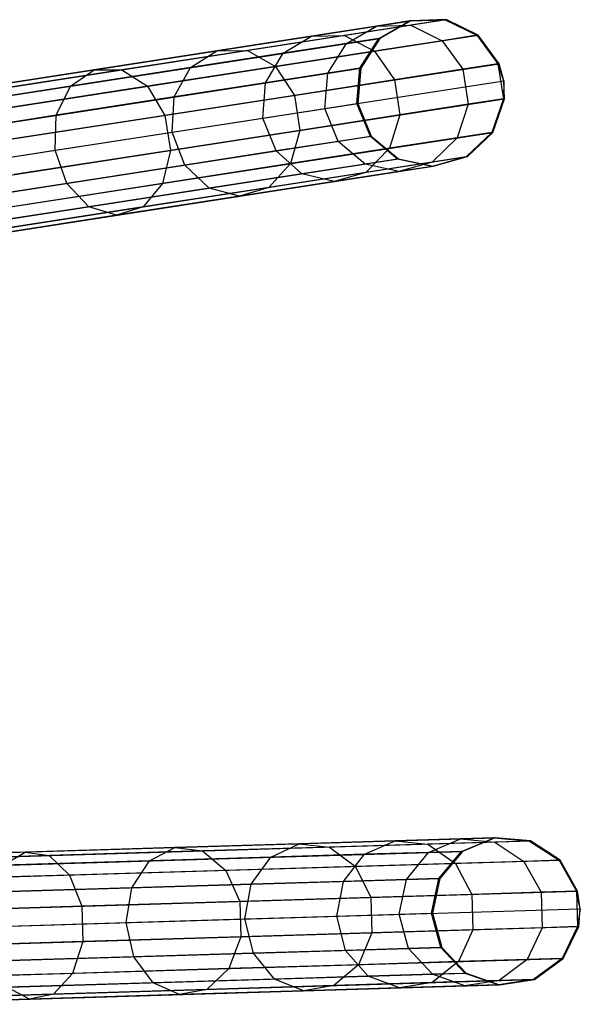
# Model space of a CAD drawing. Extents: x -91 to 91, y -91 to 262.
# Tile 276 of 480: x 83.49 to 91.05, y 1.48 to 14.77. Entities that reach past the tile are written whole.
import ezdxf

# ---------------------------------------------------------------- set-up
doc = ezdxf.new("R2010")
doc.units = 0
doc.header["$LTSCALE"] = 25.4
doc.layers.get('0').update_dxf_attribs({"linetype": 'CONTINUOUS'})

# ---------------------------------------------------------------- blocks, each defined once
blk = doc.blocks.new('ETE0_STL_1')
at = {"color": 0}
for p, q in [((81.164, 13.574, 301.394), (88.765, 14.75, 191.394)), ((81.164, 13.574, 301.394), (88.765, 14.75, 191.394)), ((81.641, 13.59, 301.427), (89.243, 14.766, 191.427)), ((81.641, 13.59, 301.427), (89.243, 14.766, 191.427)), ((88.752, 14.748, 188.432), (88.303, 14.679, 185.505)), ((88.752, 14.748, 188.432), (88.303, 14.679, 185.505)), ((88.337, 14.512, 188.468), (88.752, 14.748, 188.432)), ((88.337, 14.512, 188.468), (88.752, 14.748, 188.432)), ((88.765, 14.75, 191.394), (88.35, 14.514, 191.363)), ((88.765, 14.75, 191.394), (88.35, 14.514, 191.363)), ((88.752, 14.748, 188.432), (89.228, 14.763, 188.395)), ((88.752, 14.748, 188.432), (89.228, 14.763, 188.395)), ((88.765, 14.75, 191.394), (88.752, 14.748, 188.432)), ((88.765, 14.75, 191.394), (88.752, 14.748, 188.432)), ((89.243, 14.766, 191.427), (88.765, 14.75, 191.394)), ((89.243, 14.766, 191.427), (88.765, 14.75, 191.394)), ((89.228, 14.763, 188.395), (88.769, 14.692, 185.397)), ((89.228, 14.763, 188.395), (88.769, 14.692, 185.397)), ((89.243, 14.766, 191.427), (89.228, 14.763, 188.395)), ((89.243, 14.766, 191.427), (89.228, 14.763, 188.395)), ((89.228, 14.763, 188.395), (89.658, 14.555, 188.363)), ((89.228, 14.763, 188.395), (89.658, 14.555, 188.363)), ((89.673, 14.557, 191.455), (89.243, 14.766, 191.427)), ((89.673, 14.557, 191.455), (89.243, 14.766, 191.427)), ((88.303, 14.679, 185.505), (87.429, 14.543, 182.678)), ((88.303, 14.679, 185.505), (87.429, 14.543, 182.678)), ((88.769, 14.692, 185.397), (87.874, 14.554, 182.503)), ((88.769, 14.692, 185.397), (87.874, 14.554, 182.503)), ((87.898, 14.444, 185.606), (88.303, 14.679, 185.505)), ((87.898, 14.444, 185.606), (88.303, 14.679, 185.505)), ((88.303, 14.679, 185.505), (88.769, 14.692, 185.397)), ((88.303, 14.679, 185.505), (88.769, 14.692, 185.397)), ((88.769, 14.692, 185.397), (89.19, 14.482, 185.308)), ((88.769, 14.692, 185.397), (89.19, 14.482, 185.308)), ((80.749, 13.338, 301.363), (88.35, 14.514, 191.363)), ((80.749, 13.338, 301.363), (88.35, 14.514, 191.363)), ((82.071, 13.381, 301.455), (89.673, 14.557, 191.455)), ((82.071, 13.381, 301.455), (89.673, 14.557, 191.455)), ((87.429, 14.543, 182.678), (86.15, 14.346, 180.013)), ((87.429, 14.543, 182.678), (86.15, 14.346, 180.013)), ((87.874, 14.554, 182.503), (86.565, 14.351, 179.774)), ((87.874, 14.554, 182.503), (86.565, 14.351, 179.774)), ((87.044, 14.312, 182.843), (87.429, 14.543, 182.678)), ((87.044, 14.312, 182.843), (87.429, 14.543, 182.678)), ((87.429, 14.543, 182.678), (87.874, 14.554, 182.503)), ((87.429, 14.543, 182.678), (87.874, 14.554, 182.503)), ((87.874, 14.554, 182.503), (88.278, 14.341, 182.357)), ((87.874, 14.554, 182.503), (88.278, 14.341, 182.357)), ((88.337, 14.512, 188.468), (87.898, 14.444, 185.606)), ((88.337, 14.512, 188.468), (87.898, 14.444, 185.606)), ((88.079, 14.11, 188.493), (88.337, 14.512, 188.468)), ((88.079, 14.11, 188.493), (88.337, 14.512, 188.468)), ((88.35, 14.514, 191.363), (88.092, 14.112, 191.341)), ((88.35, 14.514, 191.363), (88.092, 14.112, 191.341)), ((89.19, 14.482, 185.308), (88.278, 14.341, 182.357)), ((89.19, 14.482, 185.308), (88.278, 14.341, 182.357)), ((88.35, 14.514, 191.363), (88.337, 14.512, 188.468)), ((88.35, 14.514, 191.363), (88.337, 14.512, 188.468)), ((89.658, 14.555, 188.363), (89.19, 14.482, 185.308)), ((89.658, 14.555, 188.363), (89.19, 14.482, 185.308)), ((89.19, 14.482, 185.308), (89.469, 14.097, 185.258)), ((89.19, 14.482, 185.308), (89.469, 14.097, 185.258)), ((89.673, 14.557, 191.455), (89.658, 14.555, 188.363)), ((89.673, 14.557, 191.455), (89.658, 14.555, 188.363)), ((89.658, 14.555, 188.363), (89.942, 14.17, 188.346)), ((89.658, 14.555, 188.363), (89.942, 14.17, 188.346)), ((89.957, 14.172, 191.47), (89.673, 14.557, 191.455)), ((89.957, 14.172, 191.47), (89.673, 14.557, 191.455)), ((86.15, 14.346, 180.013), (84.494, 14.089, 177.571)), ((86.15, 14.346, 180.013), (84.494, 14.089, 177.571)), ((86.565, 14.351, 179.774), (84.869, 14.089, 177.273)), ((86.565, 14.351, 179.774), (84.869, 14.089, 177.273)), ((85.794, 14.119, 180.238), (86.15, 14.346, 180.013)), ((85.794, 14.119, 180.238), (86.15, 14.346, 180.013)), ((86.15, 14.346, 180.013), (86.565, 14.351, 179.774)), ((86.15, 14.346, 180.013), (86.565, 14.351, 179.774)), ((86.565, 14.351, 179.774), (86.943, 14.135, 179.576)), ((86.565, 14.351, 179.774), (86.943, 14.135, 179.576)), ((87.898, 14.444, 185.606), (87.044, 14.312, 182.843)), ((87.898, 14.444, 185.606), (87.044, 14.312, 182.843)), ((87.647, 14.043, 185.678), (87.898, 14.444, 185.606)), ((87.647, 14.043, 185.678), (87.898, 14.444, 185.606)), ((87.044, 14.312, 182.843), (85.794, 14.119, 180.238)), ((87.044, 14.312, 182.843), (85.794, 14.119, 180.238)), ((86.807, 13.913, 182.96), (87.044, 14.312, 182.843)), ((86.807, 13.913, 182.96), (87.044, 14.312, 182.843)), ((88.278, 14.341, 182.357), (86.943, 14.135, 179.576)), ((88.278, 14.341, 182.357), (86.943, 14.135, 179.576)), ((88.278, 14.341, 182.357), (88.547, 13.954, 182.275)), ((88.278, 14.341, 182.357), (88.547, 13.954, 182.275)), ((80.491, 12.936, 301.341), (88.092, 14.112, 191.341)), ((80.491, 12.936, 301.341), (88.092, 14.112, 191.341)), ((82.355, 12.996, 301.47), (89.957, 14.172, 191.47)), ((82.355, 12.996, 301.47), (89.957, 14.172, 191.47)), ((84.494, 14.089, 177.571), (82.497, 13.781, 175.404)), ((84.494, 14.089, 177.571), (82.497, 13.781, 175.404)), ((84.869, 14.089, 177.273), (82.825, 13.773, 175.055)), ((84.869, 14.089, 177.273), (82.825, 13.773, 175.055)), ((85.794, 14.119, 180.238), (84.175, 13.868, 177.851)), ((85.794, 14.119, 180.238), (84.175, 13.868, 177.851)), ((84.175, 13.868, 177.851), (84.494, 14.089, 177.571)), ((84.175, 13.868, 177.851), (84.494, 14.089, 177.571)), ((84.494, 14.089, 177.571), (84.869, 14.089, 177.273)), ((84.494, 14.089, 177.571), (84.869, 14.089, 177.273)), ((84.869, 14.089, 177.273), (85.214, 13.867, 177.027)), ((84.869, 14.089, 177.273), (85.214, 13.867, 177.027)), ((86.943, 14.135, 179.576), (85.214, 13.867, 177.027)), ((86.943, 14.135, 179.576), (85.214, 13.867, 177.027)), ((85.577, 13.723, 180.398), (85.794, 14.119, 180.238)), ((85.577, 13.723, 180.398), (85.794, 14.119, 180.238)), ((86.943, 14.135, 179.576), (87.198, 13.745, 179.465)), ((86.943, 14.135, 179.576), (87.198, 13.745, 179.465)), ((88.079, 14.11, 188.493), (87.647, 14.043, 185.678)), ((88.079, 14.11, 188.493), (87.647, 14.043, 185.678)), ((88.037, 13.633, 188.502), (88.079, 14.11, 188.493)), ((88.037, 13.633, 188.502), (88.079, 14.11, 188.493)), ((88.092, 14.112, 191.341), (88.05, 13.635, 191.333)), ((88.092, 14.112, 191.341), (88.05, 13.635, 191.333)), ((88.092, 14.112, 191.341), (88.079, 14.11, 188.493)), ((88.092, 14.112, 191.341), (88.079, 14.11, 188.493)), ((89.469, 14.097, 185.258), (88.547, 13.954, 182.275)), ((89.469, 14.097, 185.258), (88.547, 13.954, 182.275)), ((89.942, 14.17, 188.346), (89.469, 14.097, 185.258)), ((89.942, 14.17, 188.346), (89.469, 14.097, 185.258)), ((89.469, 14.097, 185.258), (89.542, 13.624, 185.258)), ((89.469, 14.097, 185.258), (89.542, 13.624, 185.258)), ((89.957, 14.172, 191.47), (89.942, 14.17, 188.346)), ((89.957, 14.172, 191.47), (89.942, 14.17, 188.346)), ((89.942, 14.17, 188.346), (90.015, 13.697, 188.346)), ((90.022, 13.94, 191.473), (89.942, 14.17, 188.346)), ((90.022, 13.94, 191.473), (89.942, 14.17, 188.346)), ((89.942, 14.17, 188.346), (90.015, 13.697, 188.346)), ((90.022, 13.94, 191.473), (89.957, 14.172, 191.47)), ((90.022, 13.94, 191.473), (89.957, 14.172, 191.47)), ((87.647, 14.043, 185.678), (86.807, 13.913, 182.96)), ((87.647, 14.043, 185.678), (86.807, 13.913, 182.96)), ((88.547, 13.954, 182.275), (87.198, 13.745, 179.465)), ((88.547, 13.954, 182.275), (87.198, 13.745, 179.465)), ((87.608, 13.567, 185.704), (87.647, 14.043, 185.678)), ((87.608, 13.567, 185.704), (87.647, 14.043, 185.678)), ((88.547, 13.954, 182.275), (88.62, 13.481, 182.275)), ((88.547, 13.954, 182.275), (88.62, 13.481, 182.275)), ((84.175, 13.868, 177.851), (82.223, 13.567, 175.733)), ((84.175, 13.868, 177.851), (82.223, 13.567, 175.733)), ((82.42, 12.764, 301.473), (90.022, 13.94, 191.473)), ((82.42, 12.764, 301.473), (90.022, 13.94, 191.473)), ((85.214, 13.867, 177.027), (83.13, 13.545, 174.766)), ((85.214, 13.867, 177.027), (83.13, 13.545, 174.766)), ((83.985, 13.476, 178.049), (84.175, 13.868, 177.851)), ((83.985, 13.476, 178.049), (84.175, 13.868, 177.851)), ((85.214, 13.867, 177.027), (85.451, 13.475, 176.888)), ((85.214, 13.867, 177.027), (85.451, 13.475, 176.888)), ((86.807, 13.913, 182.96), (85.577, 13.723, 180.398)), ((86.807, 13.913, 182.96), (85.577, 13.723, 180.398)), ((86.773, 13.437, 183.002), (86.807, 13.913, 182.96)), ((86.773, 13.437, 183.002), (86.807, 13.913, 182.96)), ((90.022, 13.94, 191.473), (90.015, 13.697, 188.346)), ((90.022, 13.94, 191.473), (90.015, 13.697, 188.346)), ((90.03, 13.699, 191.47), (90.022, 13.94, 191.473)), ((90.03, 13.699, 191.47), (90.022, 13.94, 191.473)), ((82.428, 12.523, 301.47), (90.03, 13.699, 191.47)), ((82.428, 12.523, 301.47), (90.03, 13.699, 191.47)), ((85.577, 13.723, 180.398), (83.985, 13.476, 178.049)), ((85.577, 13.723, 180.398), (83.985, 13.476, 178.049)), ((87.198, 13.745, 179.465), (85.451, 13.475, 176.888)), ((87.198, 13.745, 179.465), (85.451, 13.475, 176.888)), ((85.55, 13.248, 180.455), (85.577, 13.723, 180.398)), ((85.55, 13.248, 180.455), (85.577, 13.723, 180.398)), ((87.198, 13.745, 179.465), (87.271, 13.272, 179.465)), ((87.198, 13.745, 179.465), (87.271, 13.272, 179.465)), ((90.015, 13.697, 188.346), (89.542, 13.624, 185.258)), ((90.015, 13.697, 188.346), (89.542, 13.624, 185.258)), ((90.015, 13.697, 188.346), (89.861, 13.244, 188.363)), ((90.015, 13.697, 188.346), (89.861, 13.244, 188.363)), ((89.875, 13.246, 191.455), (90.03, 13.699, 191.47)), ((89.875, 13.246, 191.455), (90.03, 13.699, 191.47)), ((90.03, 13.699, 191.47), (90.015, 13.697, 188.346)), ((90.03, 13.699, 191.47), (90.015, 13.697, 188.346)), ((80.449, 12.459, 301.333), (88.05, 13.635, 191.333)), ((80.449, 12.459, 301.333), (88.05, 13.635, 191.333)), ((86.773, 13.437, 183.002), (87.608, 13.567, 185.704)), ((86.773, 13.437, 183.002), (87.608, 13.567, 185.704)), ((87.608, 13.567, 185.704), (88.037, 13.633, 188.502)), ((87.608, 13.567, 185.704), (88.037, 13.633, 188.502)), ((87.789, 13.124, 185.678), (87.608, 13.567, 185.704)), ((87.789, 13.124, 185.678), (87.608, 13.567, 185.704)), ((88.05, 13.635, 191.333), (88.037, 13.633, 188.502)), ((88.05, 13.635, 191.333), (88.037, 13.633, 188.502)), ((88.221, 13.191, 188.493), (88.037, 13.633, 188.502)), ((88.221, 13.191, 188.493), (88.037, 13.633, 188.502)), ((88.05, 13.635, 191.333), (88.234, 13.193, 191.341)), ((88.05, 13.635, 191.333), (88.234, 13.193, 191.341)), ((89.542, 13.624, 185.258), (88.62, 13.481, 182.275)), ((89.542, 13.624, 185.258), (88.62, 13.481, 182.275)), ((89.542, 13.624, 185.258), (89.392, 13.172, 185.308)), ((89.542, 13.624, 185.258), (89.392, 13.172, 185.308)), ((83.985, 13.476, 178.049), (82.065, 13.18, 175.966)), ((83.985, 13.476, 178.049), (82.065, 13.18, 175.966)), ((85.451, 13.475, 176.888), (83.344, 13.149, 174.603)), ((85.451, 13.475, 176.888), (83.344, 13.149, 174.603)), ((83.968, 13.004, 178.121), (83.985, 13.476, 178.049)), ((83.968, 13.004, 178.121), (83.985, 13.476, 178.049)), ((85.451, 13.475, 176.888), (85.524, 13.002, 176.888)), ((85.451, 13.475, 176.888), (85.524, 13.002, 176.888)), ((85.55, 13.248, 180.455), (86.773, 13.437, 183.002)), ((85.55, 13.248, 180.455), (86.773, 13.437, 183.002)), ((86.949, 12.995, 182.96), (86.773, 13.437, 183.002)), ((86.949, 12.995, 182.96), (86.773, 13.437, 183.002)), ((88.62, 13.481, 182.275), (87.271, 13.272, 179.465)), ((88.62, 13.481, 182.275), (87.271, 13.272, 179.465)), ((88.62, 13.481, 182.275), (88.481, 13.031, 182.357)), ((88.62, 13.481, 182.275), (88.481, 13.031, 182.357)), ((80.633, 12.017, 301.341), (88.234, 13.193, 191.341)), ((80.633, 12.017, 301.341), (88.234, 13.193, 191.341)), ((82.274, 12.071, 301.455), (89.875, 13.246, 191.455)), ((82.274, 12.071, 301.455), (89.875, 13.246, 191.455)), ((83.968, 13.004, 178.121), (85.55, 13.248, 180.455)), ((83.968, 13.004, 178.121), (85.55, 13.248, 180.455)), ((87.271, 13.272, 179.465), (85.524, 13.002, 176.888)), ((87.271, 13.272, 179.465), (85.524, 13.002, 176.888)), ((85.719, 12.804, 180.398), (85.55, 13.248, 180.455)), ((85.719, 12.804, 180.398), (85.55, 13.248, 180.455)), ((87.271, 13.272, 179.465), (87.146, 12.824, 179.576)), ((87.271, 13.272, 179.465), (87.146, 12.824, 179.576)), ((88.221, 13.191, 188.493), (87.789, 13.124, 185.678)), ((88.221, 13.191, 188.493), (87.789, 13.124, 185.678)), ((88.234, 13.193, 191.341), (88.221, 13.191, 188.493)), ((88.234, 13.193, 191.341), (88.221, 13.191, 188.493)), ((88.588, 12.885, 188.468), (88.221, 13.191, 188.493)), ((88.588, 12.885, 188.468), (88.221, 13.191, 188.493)), ((88.234, 13.193, 191.341), (88.602, 12.888, 191.363)), ((88.234, 13.193, 191.341), (88.602, 12.888, 191.363)), ((89.392, 13.172, 185.308), (88.481, 13.031, 182.357)), ((89.392, 13.172, 185.308), (88.481, 13.031, 182.357)), ((89.392, 13.172, 185.308), (89.055, 12.844, 185.397)), ((89.392, 13.172, 185.308), (89.055, 12.844, 185.397)), ((89.861, 13.244, 188.363), (89.392, 13.172, 185.308)), ((89.861, 13.244, 188.363), (89.392, 13.172, 185.308)), ((89.861, 13.244, 188.363), (89.514, 12.915, 188.395)), ((89.861, 13.244, 188.363), (89.514, 12.915, 188.395)), ((89.529, 12.918, 191.427), (89.875, 13.246, 191.455)), ((89.529, 12.918, 191.427), (89.875, 13.246, 191.455)), ((89.875, 13.246, 191.455), (89.861, 13.244, 188.363)), ((89.875, 13.246, 191.455), (89.861, 13.244, 188.363)), ((87.789, 13.124, 185.678), (86.949, 12.995, 182.96)), ((87.789, 13.124, 185.678), (86.949, 12.995, 182.96)), ((88.481, 13.031, 182.357), (87.146, 12.824, 179.576)), ((88.481, 13.031, 182.357), (87.146, 12.824, 179.576)), ((88.15, 12.818, 185.606), (87.789, 13.124, 185.678)), ((88.15, 12.818, 185.606), (87.789, 13.124, 185.678)), ((88.481, 13.031, 182.357), (88.16, 12.706, 182.503)), ((88.481, 13.031, 182.357), (88.16, 12.706, 182.503)), ((81, 11.712, 301.363), (88.602, 12.888, 191.363)), ((81, 11.712, 301.363), (88.602, 12.888, 191.363)), ((81.927, 11.742, 301.427), (89.529, 12.918, 191.427)), ((81.927, 11.742, 301.427), (89.529, 12.918, 191.427)), ((82.059, 12.708, 176.05), (83.968, 13.004, 178.121)), ((82.059, 12.708, 176.05), (83.968, 13.004, 178.121)), ((85.524, 13.002, 176.888), (83.418, 12.676, 174.603)), ((85.524, 13.002, 176.888), (83.418, 12.676, 174.603)), ((84.127, 12.558, 178.049), (83.968, 13.004, 178.121)), ((84.127, 12.558, 178.049), (83.968, 13.004, 178.121)), ((85.524, 13.002, 176.888), (85.417, 12.557, 177.027)), ((85.524, 13.002, 176.888), (85.417, 12.557, 177.027)), ((86.949, 12.995, 182.96), (85.719, 12.804, 180.398)), ((86.949, 12.995, 182.96), (85.719, 12.804, 180.398)), ((87.296, 12.686, 182.843), (86.949, 12.995, 182.96)), ((87.296, 12.686, 182.843), (86.949, 12.995, 182.96)), ((88.588, 12.885, 188.468), (88.15, 12.818, 185.606)), ((88.588, 12.885, 188.468), (88.15, 12.818, 185.606)), ((88.602, 12.888, 191.363), (88.588, 12.885, 188.468)), ((88.602, 12.888, 191.363), (88.588, 12.885, 188.468)), ((89.055, 12.786, 188.432), (88.588, 12.885, 188.468)), ((89.055, 12.786, 188.432), (88.588, 12.885, 188.468)), ((88.602, 12.888, 191.363), (89.069, 12.788, 191.394)), ((88.602, 12.888, 191.363), (89.069, 12.788, 191.394)), ((89.514, 12.915, 188.395), (89.055, 12.844, 185.397)), ((89.514, 12.915, 188.395), (89.055, 12.844, 185.397)), ((89.514, 12.915, 188.395), (89.055, 12.786, 188.432)), ((89.514, 12.915, 188.395), (89.055, 12.786, 188.432)), ((89.069, 12.788, 191.394), (89.529, 12.918, 191.427)), ((89.069, 12.788, 191.394), (89.529, 12.918, 191.427)), ((89.529, 12.918, 191.427), (89.514, 12.915, 188.395)), ((89.529, 12.918, 191.427), (89.514, 12.915, 188.395)), ((81.467, 11.612, 301.394), (89.069, 12.788, 191.394)), ((81.467, 11.612, 301.394), (89.069, 12.788, 191.394)), ((85.719, 12.804, 180.398), (84.127, 12.558, 178.049)), ((85.719, 12.804, 180.398), (84.127, 12.558, 178.049)), ((87.146, 12.824, 179.576), (85.417, 12.557, 177.027)), ((87.146, 12.824, 179.576), (85.417, 12.557, 177.027)), ((86.045, 12.492, 180.238), (85.719, 12.804, 180.398)), ((86.045, 12.492, 180.238), (85.719, 12.804, 180.398)), ((87.146, 12.824, 179.576), (86.851, 12.503, 179.774)), ((87.146, 12.824, 179.576), (86.851, 12.503, 179.774)), ((88.15, 12.818, 185.606), (87.296, 12.686, 182.843)), ((88.15, 12.818, 185.606), (87.296, 12.686, 182.843)), ((88.606, 12.717, 185.505), (88.15, 12.818, 185.606)), ((88.606, 12.717, 185.505), (88.15, 12.818, 185.606)), ((89.055, 12.844, 185.397), (88.16, 12.706, 182.503)), ((89.055, 12.844, 185.397), (88.16, 12.706, 182.503)), ((89.055, 12.844, 185.397), (88.606, 12.717, 185.505)), ((89.055, 12.844, 185.397), (88.606, 12.717, 185.505)), ((89.055, 12.786, 188.432), (88.606, 12.717, 185.505)), ((89.055, 12.786, 188.432), (88.606, 12.717, 185.505)), ((89.069, 12.788, 191.394), (89.055, 12.786, 188.432)), ((89.069, 12.788, 191.394), (89.055, 12.786, 188.432)), ((87.296, 12.686, 182.843), (86.045, 12.492, 180.238)), ((87.296, 12.686, 182.843), (86.045, 12.492, 180.238)), ((88.16, 12.706, 182.503), (86.851, 12.503, 179.774)), ((88.16, 12.706, 182.503), (86.851, 12.503, 179.774)), ((87.733, 12.581, 182.678), (87.296, 12.686, 182.843)), ((87.733, 12.581, 182.678), (87.296, 12.686, 182.843)), ((88.606, 12.717, 185.505), (87.733, 12.581, 182.678)), ((88.606, 12.717, 185.505), (87.733, 12.581, 182.678)), ((88.16, 12.706, 182.503), (87.733, 12.581, 182.678)), ((88.16, 12.706, 182.503), (87.733, 12.581, 182.678)), ((84.127, 12.558, 178.049), (82.207, 12.261, 175.966)), ((84.127, 12.558, 178.049), (82.207, 12.261, 175.966)), ((85.417, 12.557, 177.027), (83.333, 12.234, 174.766)), ((85.417, 12.557, 177.027), (83.333, 12.234, 174.766)), ((84.426, 12.242, 177.851), (84.127, 12.558, 178.049)), ((84.426, 12.242, 177.851), (84.127, 12.558, 178.049)), ((86.045, 12.492, 180.238), (84.426, 12.242, 177.851)), ((86.045, 12.492, 180.238), (84.426, 12.242, 177.851)), ((85.417, 12.557, 177.027), (85.155, 12.241, 177.273)), ((85.417, 12.557, 177.027), (85.155, 12.241, 177.273)), ((86.851, 12.503, 179.774), (85.155, 12.241, 177.273)), ((86.851, 12.503, 179.774), (85.155, 12.241, 177.273)), ((86.454, 12.384, 180.013), (86.045, 12.492, 180.238)), ((86.454, 12.384, 180.013), (86.045, 12.492, 180.238)), ((87.733, 12.581, 182.678), (86.454, 12.384, 180.013)), ((87.733, 12.581, 182.678), (86.454, 12.384, 180.013)), ((86.851, 12.503, 179.774), (86.454, 12.384, 180.013)), ((86.851, 12.503, 179.774), (86.454, 12.384, 180.013)), ((86.454, 12.384, 180.013), (84.797, 12.127, 177.571)), ((86.454, 12.384, 180.013), (84.797, 12.127, 177.571)), ((84.426, 12.242, 177.851), (82.475, 11.94, 175.733)), ((84.426, 12.242, 177.851), (82.475, 11.94, 175.733)), ((85.155, 12.241, 177.273), (83.111, 11.925, 175.055)), ((85.155, 12.241, 177.273), (83.111, 11.925, 175.055)), ((84.797, 12.127, 177.571), (84.426, 12.242, 177.851)), ((84.797, 12.127, 177.571), (84.426, 12.242, 177.851)), ((85.155, 12.241, 177.273), (84.797, 12.127, 177.571)), ((85.155, 12.241, 177.273), (84.797, 12.127, 177.571)), ((84.797, 12.127, 177.571), (82.801, 11.819, 175.404)), ((84.797, 12.127, 177.571), (82.801, 11.819, 175.404)), ((82.217, 3.497, 301.394), (89.905, 3.73, 191.394)), ((82.217, 3.497, 301.394), (89.905, 3.73, 191.394)), ((89.891, 3.73, 188.432), (89.437, 3.716, 185.505)), ((89.891, 3.73, 188.432), (89.437, 3.716, 185.505)), ((89.45, 3.547, 188.468), (89.891, 3.73, 188.432)), ((89.45, 3.547, 188.468), (89.891, 3.73, 188.432)), ((89.905, 3.73, 191.394), (89.464, 3.547, 191.363)), ((89.905, 3.73, 191.394), (89.464, 3.547, 191.363)), ((89.891, 3.73, 188.432), (90.366, 3.686, 188.395)), ((89.905, 3.73, 191.394), (89.891, 3.73, 188.432)), ((89.905, 3.73, 191.394), (89.891, 3.73, 188.432)), ((89.891, 3.73, 188.432), (90.366, 3.686, 188.395)), ((90.381, 3.687, 191.427), (89.905, 3.73, 191.394)), ((90.381, 3.687, 191.427), (89.905, 3.73, 191.394)), ((82.692, 3.454, 301.427), (90.381, 3.687, 191.427)), ((82.692, 3.454, 301.427), (90.381, 3.687, 191.427)), ((85.585, 3.599, 177.571), (83.566, 3.538, 175.404)), ((85.585, 3.599, 177.571), (83.566, 3.538, 175.404)), ((85.241, 3.419, 177.851), (85.585, 3.599, 177.571)), ((85.241, 3.419, 177.851), (85.585, 3.599, 177.571)), ((87.26, 3.65, 180.013), (85.585, 3.599, 177.571)), ((87.26, 3.65, 180.013), (85.585, 3.599, 177.571)), ((85.585, 3.599, 177.571), (85.957, 3.553, 177.273)), ((85.585, 3.599, 177.571), (85.957, 3.553, 177.273)), ((87.672, 3.605, 179.774), (85.957, 3.553, 177.273)), ((87.672, 3.605, 179.774), (85.957, 3.553, 177.273)), ((86.878, 3.469, 180.238), (87.26, 3.65, 180.013)), ((86.878, 3.469, 180.238), (87.26, 3.65, 180.013)), ((88.554, 3.689, 182.678), (87.26, 3.65, 180.013)), ((88.554, 3.689, 182.678), (87.26, 3.65, 180.013)), ((87.26, 3.65, 180.013), (87.672, 3.605, 179.774)), ((87.26, 3.65, 180.013), (87.672, 3.605, 179.774)), ((88.997, 3.645, 182.503), (87.672, 3.605, 179.774)), ((88.997, 3.645, 182.503), (87.672, 3.605, 179.774)), ((87.672, 3.605, 179.774), (88.021, 3.343, 179.576)), ((87.672, 3.605, 179.774), (88.021, 3.343, 179.576)), ((88.143, 3.507, 182.843), (88.554, 3.689, 182.678)), ((88.143, 3.507, 182.843), (88.554, 3.689, 182.678)), ((89.437, 3.716, 185.505), (88.554, 3.689, 182.678)), ((89.437, 3.716, 185.505), (88.554, 3.689, 182.678)), ((88.554, 3.689, 182.678), (88.997, 3.645, 182.503)), ((88.554, 3.689, 182.678), (88.997, 3.645, 182.503)), ((89.902, 3.672, 185.397), (88.997, 3.645, 182.503)), ((89.902, 3.672, 185.397), (88.997, 3.645, 182.503)), ((88.997, 3.645, 182.503), (89.371, 3.384, 182.357)), ((88.997, 3.645, 182.503), (89.371, 3.384, 182.357)), ((89.007, 3.533, 185.606), (89.437, 3.716, 185.505)), ((89.007, 3.533, 185.606), (89.437, 3.716, 185.505)), ((89.437, 3.716, 185.505), (89.902, 3.672, 185.397)), ((89.437, 3.716, 185.505), (89.902, 3.672, 185.397)), ((90.366, 3.686, 188.395), (89.902, 3.672, 185.397)), ((90.366, 3.686, 188.395), (89.902, 3.672, 185.397)), ((89.902, 3.672, 185.397), (90.293, 3.412, 185.308)), ((89.902, 3.672, 185.397), (90.293, 3.412, 185.308)), ((90.381, 3.687, 191.427), (90.366, 3.686, 188.395)), ((90.381, 3.687, 191.427), (90.366, 3.686, 188.395)), ((90.366, 3.686, 188.395), (90.767, 3.427, 188.363)), ((90.366, 3.686, 188.395), (90.767, 3.427, 188.363)), ((90.782, 3.427, 191.455), (90.381, 3.687, 191.427)), ((90.782, 3.427, 191.455), (90.381, 3.687, 191.427)), ((83.566, 3.538, 175.404), (81.247, 3.468, 173.562)), ((83.566, 3.538, 175.404), (81.247, 3.468, 173.562)), ((83.89, 3.49, 175.055), (81.516, 3.418, 173.169)), ((83.89, 3.49, 175.055), (81.516, 3.418, 173.169)), ((81.776, 3.314, 301.363), (89.464, 3.547, 191.363)), ((81.776, 3.314, 301.363), (89.464, 3.547, 191.363)), ((83.267, 3.359, 175.733), (83.566, 3.538, 175.404)), ((83.267, 3.359, 175.733), (83.566, 3.538, 175.404)), ((83.566, 3.538, 175.404), (83.89, 3.49, 175.055)), ((83.566, 3.538, 175.404), (83.89, 3.49, 175.055)), ((85.957, 3.553, 177.273), (83.89, 3.49, 175.055)), ((85.957, 3.553, 177.273), (83.89, 3.49, 175.055)), ((83.89, 3.49, 175.055), (84.165, 3.227, 174.766)), ((83.89, 3.49, 175.055), (84.165, 3.227, 174.766)), ((86.878, 3.469, 180.238), (85.241, 3.419, 177.851)), ((86.878, 3.469, 180.238), (85.241, 3.419, 177.851)), ((85.957, 3.553, 177.273), (86.273, 3.29, 177.027)), ((85.957, 3.553, 177.273), (86.273, 3.29, 177.027)), ((86.615, 3.102, 180.398), (86.878, 3.469, 180.238)), ((86.615, 3.102, 180.398), (86.878, 3.469, 180.238)), ((88.143, 3.507, 182.843), (86.878, 3.469, 180.238)), ((88.143, 3.507, 182.843), (86.878, 3.469, 180.238)), ((87.859, 3.14, 182.96), (88.143, 3.507, 182.843)), ((87.859, 3.14, 182.96), (88.143, 3.507, 182.843)), ((89.007, 3.533, 185.606), (88.143, 3.507, 182.843)), ((89.007, 3.533, 185.606), (88.143, 3.507, 182.843)), ((88.709, 3.166, 185.678), (89.007, 3.533, 185.606)), ((88.709, 3.166, 185.678), (89.007, 3.533, 185.606)), ((89.45, 3.547, 188.468), (89.007, 3.533, 185.606)), ((89.45, 3.547, 188.468), (89.007, 3.533, 185.606)), ((89.145, 3.179, 188.493), (89.45, 3.547, 188.468)), ((89.145, 3.179, 188.493), (89.45, 3.547, 188.468)), ((89.464, 3.547, 191.363), (89.159, 3.179, 191.341)), ((89.464, 3.547, 191.363), (89.159, 3.179, 191.341)), ((89.464, 3.547, 191.363), (89.45, 3.547, 188.468)), ((89.464, 3.547, 191.363), (89.45, 3.547, 188.468)), ((83.093, 3.194, 301.455), (90.782, 3.427, 191.455)), ((83.093, 3.194, 301.455), (90.782, 3.427, 191.455)), ((85.241, 3.419, 177.851), (83.267, 3.359, 175.733)), ((85.241, 3.419, 177.851), (83.267, 3.359, 175.733)), ((85.004, 3.054, 178.049), (85.241, 3.419, 177.851)), ((85.004, 3.054, 178.049), (85.241, 3.419, 177.851)), ((88.021, 3.343, 179.576), (86.273, 3.29, 177.027)), ((88.021, 3.343, 179.576), (86.273, 3.29, 177.027)), ((89.371, 3.384, 182.357), (88.021, 3.343, 179.576)), ((89.371, 3.384, 182.357), (88.021, 3.343, 179.576)), ((88.021, 3.343, 179.576), (88.226, 2.926, 179.465)), ((88.021, 3.343, 179.576), (88.226, 2.926, 179.465)), ((90.293, 3.412, 185.308), (89.371, 3.384, 182.357)), ((90.293, 3.412, 185.308), (89.371, 3.384, 182.357)), ((89.371, 3.384, 182.357), (89.591, 2.967, 182.275)), ((89.371, 3.384, 182.357), (89.591, 2.967, 182.275)), ((90.767, 3.427, 188.363), (90.293, 3.412, 185.308)), ((90.767, 3.427, 188.363), (90.293, 3.412, 185.308)), ((90.293, 3.412, 185.308), (90.523, 2.995, 185.258)), ((90.293, 3.412, 185.308), (90.523, 2.995, 185.258)), ((90.767, 3.427, 188.363), (91.002, 3.01, 188.346)), ((90.767, 3.427, 188.363), (91.002, 3.01, 188.346)), ((90.782, 3.427, 191.455), (90.767, 3.427, 188.363)), ((90.782, 3.427, 191.455), (90.767, 3.427, 188.363)), ((91.016, 3.01, 191.47), (90.782, 3.427, 191.455)), ((91.016, 3.01, 191.47), (90.782, 3.427, 191.455)), ((84.165, 3.227, 174.766), (81.745, 3.153, 172.843)), ((84.165, 3.227, 174.766), (81.745, 3.153, 172.843)), ((86.273, 3.29, 177.027), (84.165, 3.227, 174.766)), ((86.273, 3.29, 177.027), (84.165, 3.227, 174.766)), ((84.165, 3.227, 174.766), (84.329, 2.808, 174.603)), ((84.165, 3.227, 174.766), (84.329, 2.808, 174.603)), ((86.273, 3.29, 177.027), (86.459, 2.872, 176.888)), ((86.273, 3.29, 177.027), (86.459, 2.872, 176.888)), ((81.47, 2.947, 301.341), (89.159, 3.179, 191.341)), ((81.47, 2.947, 301.341), (89.159, 3.179, 191.341)), ((86.615, 3.102, 180.398), (85.004, 3.054, 178.049)), ((86.615, 3.102, 180.398), (85.004, 3.054, 178.049)), ((86.53, 2.635, 180.455), (86.615, 3.102, 180.398)), ((86.53, 2.635, 180.455), (86.615, 3.102, 180.398)), ((87.859, 3.14, 182.96), (86.615, 3.102, 180.398)), ((87.859, 3.14, 182.96), (86.615, 3.102, 180.398)), ((87.767, 2.672, 183.002), (87.859, 3.14, 182.96)), ((87.767, 2.672, 183.002), (87.859, 3.14, 182.96)), ((88.709, 3.166, 185.678), (87.859, 3.14, 182.96)), ((88.709, 3.166, 185.678), (87.859, 3.14, 182.96)), ((88.611, 2.698, 185.704), (88.709, 3.166, 185.678)), ((88.611, 2.698, 185.704), (88.709, 3.166, 185.678)), ((89.145, 3.179, 188.493), (88.709, 3.166, 185.678)), ((89.145, 3.179, 188.493), (88.709, 3.166, 185.678)), ((89.045, 2.711, 188.502), (89.145, 3.179, 188.493)), ((89.045, 2.711, 188.502), (89.145, 3.179, 188.493)), ((89.159, 3.179, 191.341), (89.058, 2.711, 191.333)), ((89.159, 3.179, 191.341), (89.058, 2.711, 191.333)), ((89.159, 3.179, 191.341), (89.145, 3.179, 188.493)), ((89.159, 3.179, 191.341), (89.145, 3.179, 188.493)), ((85.004, 3.054, 178.049), (83.063, 2.995, 175.966)), ((85.004, 3.054, 178.049), (83.063, 2.995, 175.966)), ((83.328, 2.777, 301.47), (91.016, 3.01, 191.47)), ((83.328, 2.777, 301.47), (91.016, 3.01, 191.47)), ((84.929, 2.586, 178.121), (85.004, 3.054, 178.049)), ((84.929, 2.586, 178.121), (85.004, 3.054, 178.049)), ((88.226, 2.926, 179.465), (86.459, 2.872, 176.888)), ((88.226, 2.926, 179.465), (86.459, 2.872, 176.888)), ((89.591, 2.967, 182.275), (88.226, 2.926, 179.465)), ((89.591, 2.967, 182.275), (88.226, 2.926, 179.465)), ((88.226, 2.926, 179.465), (88.24, 2.447, 179.465)), ((88.226, 2.926, 179.465), (88.24, 2.447, 179.465)), ((90.523, 2.995, 185.258), (89.591, 2.967, 182.275)), ((90.523, 2.995, 185.258), (89.591, 2.967, 182.275)), ((89.591, 2.967, 182.275), (89.605, 2.488, 182.275)), ((89.591, 2.967, 182.275), (89.605, 2.488, 182.275)), ((91.002, 3.01, 188.346), (90.523, 2.995, 185.258)), ((91.002, 3.01, 188.346), (90.523, 2.995, 185.258)), ((90.523, 2.995, 185.258), (90.537, 2.517, 185.258)), ((90.523, 2.995, 185.258), (90.537, 2.517, 185.258)), ((91.002, 3.01, 188.346), (91.016, 2.531, 188.346)), ((91.016, 3.01, 191.47), (91.002, 3.01, 188.346)), ((91.016, 3.01, 191.47), (91.002, 3.01, 188.346)), ((91.053, 2.772, 191.473), (91.002, 3.01, 188.346)), ((91.053, 2.772, 191.473), (91.002, 3.01, 188.346)), ((91.002, 3.01, 188.346), (91.016, 2.531, 188.346)), ((91.053, 2.772, 191.473), (91.016, 3.01, 191.47)), ((91.053, 2.772, 191.473), (91.016, 3.01, 191.47)), ((84.329, 2.808, 174.603), (81.883, 2.734, 172.659)), ((84.329, 2.808, 174.603), (81.883, 2.734, 172.659)), ((86.459, 2.872, 176.888), (84.329, 2.808, 174.603)), ((86.459, 2.872, 176.888), (84.329, 2.808, 174.603)), ((84.329, 2.808, 174.603), (84.343, 2.329, 174.603)), ((84.329, 2.808, 174.603), (84.343, 2.329, 174.603)), ((86.459, 2.872, 176.888), (86.473, 2.394, 176.888)), ((86.459, 2.872, 176.888), (86.473, 2.394, 176.888)), ((81.37, 2.479, 301.333), (89.058, 2.711, 191.333)), ((81.37, 2.479, 301.333), (89.058, 2.711, 191.333)), ((83.364, 2.539, 301.473), (91.053, 2.772, 191.473)), ((83.364, 2.539, 301.473), (91.053, 2.772, 191.473)), ((86.53, 2.635, 180.455), (87.767, 2.672, 183.002)), ((86.53, 2.635, 180.455), (87.767, 2.672, 183.002)), ((87.767, 2.672, 183.002), (88.611, 2.698, 185.704)), ((87.767, 2.672, 183.002), (88.611, 2.698, 185.704)), ((87.887, 2.211, 182.96), (87.767, 2.672, 183.002)), ((87.887, 2.211, 182.96), (87.767, 2.672, 183.002)), ((88.611, 2.698, 185.704), (89.045, 2.711, 188.502)), ((88.611, 2.698, 185.704), (89.045, 2.711, 188.502)), ((88.737, 2.237, 185.678), (88.611, 2.698, 185.704)), ((88.737, 2.237, 185.678), (88.611, 2.698, 185.704)), ((89.173, 2.25, 188.493), (89.045, 2.711, 188.502)), ((89.058, 2.711, 191.333), (89.045, 2.711, 188.502)), ((89.173, 2.25, 188.493), (89.045, 2.711, 188.502)), ((89.058, 2.711, 191.333), (89.045, 2.711, 188.502)), ((89.058, 2.711, 191.333), (89.187, 2.25, 191.341)), ((89.058, 2.711, 191.333), (89.187, 2.25, 191.341)), ((91.053, 2.772, 191.473), (91.016, 2.531, 188.346)), ((91.053, 2.772, 191.473), (91.016, 2.531, 188.346)), ((91.031, 2.532, 191.47), (91.053, 2.772, 191.473)), ((91.031, 2.532, 191.47), (91.053, 2.772, 191.473)), ((82.999, 2.528, 176.05), (84.929, 2.586, 178.121)), ((82.999, 2.528, 176.05), (84.929, 2.586, 178.121)), ((83.342, 2.299, 301.47), (91.031, 2.532, 191.47)), ((83.342, 2.299, 301.47), (91.031, 2.532, 191.47)), ((84.929, 2.586, 178.121), (86.53, 2.635, 180.455)), ((84.929, 2.586, 178.121), (86.53, 2.635, 180.455)), ((85.033, 2.125, 178.049), (84.929, 2.586, 178.121)), ((85.033, 2.125, 178.049), (84.929, 2.586, 178.121)), ((86.643, 2.173, 180.398), (86.53, 2.635, 180.455)), ((86.643, 2.173, 180.398), (86.53, 2.635, 180.455)), ((91.016, 2.531, 188.346), (90.537, 2.517, 185.258)), ((91.016, 2.531, 188.346), (90.537, 2.517, 185.258)), ((91.016, 2.531, 188.346), (90.807, 2.101, 188.363)), ((91.016, 2.531, 188.346), (90.807, 2.101, 188.363)), ((90.822, 2.101, 191.455), (91.031, 2.532, 191.47)), ((90.822, 2.101, 191.455), (91.031, 2.532, 191.47)), ((91.031, 2.532, 191.47), (91.016, 2.531, 188.346)), ((91.031, 2.532, 191.47), (91.016, 2.531, 188.346)), ((86.473, 2.394, 176.888), (84.343, 2.329, 174.603)), ((86.473, 2.394, 176.888), (84.343, 2.329, 174.603)), ((86.473, 2.394, 176.888), (86.313, 1.965, 177.027)), ((86.473, 2.394, 176.888), (86.313, 1.965, 177.027)), ((88.24, 2.447, 179.465), (86.473, 2.394, 176.888)), ((88.24, 2.447, 179.465), (86.473, 2.394, 176.888)), ((88.24, 2.447, 179.465), (88.061, 2.018, 179.576)), ((88.24, 2.447, 179.465), (88.061, 2.018, 179.576)), ((89.605, 2.488, 182.275), (88.24, 2.447, 179.465)), ((89.605, 2.488, 182.275), (88.24, 2.447, 179.465)), ((89.605, 2.488, 182.275), (89.411, 2.059, 182.357)), ((89.605, 2.488, 182.275), (89.411, 2.059, 182.357)), ((90.537, 2.517, 185.258), (89.605, 2.488, 182.275)), ((90.537, 2.517, 185.258), (89.605, 2.488, 182.275)), ((90.537, 2.517, 185.258), (90.334, 2.087, 185.308)), ((90.537, 2.517, 185.258), (90.334, 2.087, 185.308)), ((84.343, 2.329, 174.603), (81.897, 2.255, 172.659)), ((84.343, 2.329, 174.603), (81.897, 2.255, 172.659)), ((84.343, 2.329, 174.603), (84.205, 1.901, 174.766)), ((84.343, 2.329, 174.603), (84.205, 1.901, 174.766)), ((81.498, 2.018, 301.341), (89.187, 2.25, 191.341)), ((81.498, 2.018, 301.341), (89.187, 2.25, 191.341)), ((86.643, 2.173, 180.398), (85.033, 2.125, 178.049)), ((86.643, 2.173, 180.398), (85.033, 2.125, 178.049)), ((87.887, 2.211, 182.96), (86.643, 2.173, 180.398)), ((87.887, 2.211, 182.96), (86.643, 2.173, 180.398)), ((86.928, 1.824, 180.238), (86.643, 2.173, 180.398)), ((86.928, 1.824, 180.238), (86.643, 2.173, 180.398)), ((88.737, 2.237, 185.678), (87.887, 2.211, 182.96)), ((88.737, 2.237, 185.678), (87.887, 2.211, 182.96)), ((88.193, 1.862, 182.843), (87.887, 2.211, 182.96)), ((88.193, 1.862, 182.843), (87.887, 2.211, 182.96)), ((89.173, 2.25, 188.493), (88.737, 2.237, 185.678)), ((89.173, 2.25, 188.493), (88.737, 2.237, 185.678)), ((89.057, 1.888, 185.606), (88.737, 2.237, 185.678)), ((89.057, 1.888, 185.606), (88.737, 2.237, 185.678)), ((89.5, 1.901, 188.468), (89.173, 2.25, 188.493)), ((89.187, 2.25, 191.341), (89.173, 2.25, 188.493)), ((89.5, 1.901, 188.468), (89.173, 2.25, 188.493)), ((89.187, 2.25, 191.341), (89.173, 2.25, 188.493)), ((89.187, 2.25, 191.341), (89.514, 1.902, 191.363)), ((89.187, 2.25, 191.341), (89.514, 1.902, 191.363)), ((85.033, 2.125, 178.049), (83.091, 2.066, 175.966)), ((85.033, 2.125, 178.049), (83.091, 2.066, 175.966)), ((83.134, 1.869, 301.455), (90.822, 2.101, 191.455)), ((83.134, 1.869, 301.455), (90.822, 2.101, 191.455)), ((85.291, 1.774, 177.851), (85.033, 2.125, 178.049)), ((85.291, 1.774, 177.851), (85.033, 2.125, 178.049)), ((88.061, 2.018, 179.576), (86.313, 1.965, 177.027)), ((88.061, 2.018, 179.576), (86.313, 1.965, 177.027)), ((88.061, 2.018, 179.576), (87.729, 1.736, 179.774)), ((88.061, 2.018, 179.576), (87.729, 1.736, 179.774)), ((89.411, 2.059, 182.357), (88.061, 2.018, 179.576)), ((89.411, 2.059, 182.357), (88.061, 2.018, 179.576)), ((89.411, 2.059, 182.357), (89.053, 1.776, 182.503)), ((89.411, 2.059, 182.357), (89.053, 1.776, 182.503)), ((90.334, 2.087, 185.308), (89.411, 2.059, 182.357)), ((90.334, 2.087, 185.308), (89.411, 2.059, 182.357)), ((90.334, 2.087, 185.308), (89.958, 1.803, 185.397)), ((90.334, 2.087, 185.308), (89.958, 1.803, 185.397)), ((90.807, 2.101, 188.363), (90.334, 2.087, 185.308)), ((90.807, 2.101, 188.363), (90.334, 2.087, 185.308)), ((90.807, 2.101, 188.363), (90.423, 1.817, 188.395)), ((90.807, 2.101, 188.363), (90.423, 1.817, 188.395)), ((90.437, 1.818, 191.427), (90.822, 2.101, 191.455)), ((90.437, 1.818, 191.427), (90.822, 2.101, 191.455)), ((90.822, 2.101, 191.455), (90.807, 2.101, 188.363)), ((90.822, 2.101, 191.455), (90.807, 2.101, 188.363)), ((84.205, 1.901, 174.766), (81.785, 1.828, 172.843)), ((84.205, 1.901, 174.766), (81.785, 1.828, 172.843)), ((81.826, 1.669, 301.363), (89.514, 1.902, 191.363)), ((81.826, 1.669, 301.363), (89.514, 1.902, 191.363)), ((84.205, 1.901, 174.766), (83.946, 1.621, 175.055)), ((84.205, 1.901, 174.766), (83.946, 1.621, 175.055)), ((86.313, 1.965, 177.027), (84.205, 1.901, 174.766)), ((86.313, 1.965, 177.027), (84.205, 1.901, 174.766)), ((86.313, 1.965, 177.027), (86.014, 1.684, 177.273)), ((86.313, 1.965, 177.027), (86.014, 1.684, 177.273)), ((88.193, 1.862, 182.843), (86.928, 1.824, 180.238)), ((88.193, 1.862, 182.843), (86.928, 1.824, 180.238)), ((89.057, 1.888, 185.606), (88.193, 1.862, 182.843)), ((89.057, 1.888, 185.606), (88.193, 1.862, 182.843)), ((88.614, 1.705, 182.678), (88.193, 1.862, 182.843)), ((88.614, 1.705, 182.678), (88.193, 1.862, 182.843)), ((89.5, 1.901, 188.468), (89.057, 1.888, 185.606)), ((89.5, 1.901, 188.468), (89.057, 1.888, 185.606)), ((89.497, 1.731, 185.505), (89.057, 1.888, 185.606)), ((89.497, 1.731, 185.505), (89.057, 1.888, 185.606)), ((89.514, 1.902, 191.363), (89.5, 1.901, 188.468)), ((89.514, 1.902, 191.363), (89.5, 1.901, 188.468)), ((89.951, 1.745, 188.432), (89.5, 1.901, 188.468)), ((89.951, 1.745, 188.432), (89.5, 1.901, 188.468)), ((89.514, 1.902, 191.363), (89.965, 1.746, 191.394)), ((89.514, 1.902, 191.363), (89.965, 1.746, 191.394)), ((82.277, 1.513, 301.394), (89.965, 1.746, 191.394)), ((82.277, 1.513, 301.394), (89.965, 1.746, 191.394)), ((82.749, 1.585, 301.427), (90.437, 1.818, 191.427)), ((82.749, 1.585, 301.427), (90.437, 1.818, 191.427)), ((85.291, 1.774, 177.851), (83.317, 1.714, 175.733)), ((85.291, 1.774, 177.851), (83.317, 1.714, 175.733)), ((86.928, 1.824, 180.238), (85.291, 1.774, 177.851)), ((86.928, 1.824, 180.238), (85.291, 1.774, 177.851)), ((85.645, 1.615, 177.571), (85.291, 1.774, 177.851)), ((85.645, 1.615, 177.571), (85.291, 1.774, 177.851)), ((87.729, 1.736, 179.774), (86.014, 1.684, 177.273)), ((87.729, 1.736, 179.774), (86.014, 1.684, 177.273)), ((87.32, 1.666, 180.013), (86.928, 1.824, 180.238)), ((87.32, 1.666, 180.013), (86.928, 1.824, 180.238)), ((87.729, 1.736, 179.774), (87.32, 1.666, 180.013)), ((87.729, 1.736, 179.774), (87.32, 1.666, 180.013)), ((89.053, 1.776, 182.503), (87.729, 1.736, 179.774)), ((89.053, 1.776, 182.503), (87.729, 1.736, 179.774)), ((89.053, 1.776, 182.503), (88.614, 1.705, 182.678)), ((89.053, 1.776, 182.503), (88.614, 1.705, 182.678)), ((89.497, 1.731, 185.505), (88.614, 1.705, 182.678)), ((89.497, 1.731, 185.505), (88.614, 1.705, 182.678)), ((89.958, 1.803, 185.397), (89.053, 1.776, 182.503)), ((89.958, 1.803, 185.397), (89.053, 1.776, 182.503)), ((89.958, 1.803, 185.397), (89.497, 1.731, 185.505)), ((89.958, 1.803, 185.397), (89.497, 1.731, 185.505)), ((89.951, 1.745, 188.432), (89.497, 1.731, 185.505)), ((89.951, 1.745, 188.432), (89.497, 1.731, 185.505)), ((90.423, 1.817, 188.395), (89.951, 1.745, 188.432)), ((90.423, 1.817, 188.395), (89.951, 1.745, 188.432)), ((89.965, 1.746, 191.394), (89.951, 1.745, 188.432)), ((89.965, 1.746, 191.394), (89.951, 1.745, 188.432)), ((90.423, 1.817, 188.395), (89.958, 1.803, 185.397)), ((90.423, 1.817, 188.395), (89.958, 1.803, 185.397)), ((89.965, 1.746, 191.394), (90.437, 1.818, 191.427)), ((89.965, 1.746, 191.394), (90.437, 1.818, 191.427)), ((90.437, 1.818, 191.427), (90.423, 1.817, 188.395)), ((90.437, 1.818, 191.427), (90.423, 1.817, 188.395)), ((83.946, 1.621, 175.055), (81.572, 1.549, 173.169)), ((83.946, 1.621, 175.055), (81.572, 1.549, 173.169)), ((83.626, 1.554, 175.404), (83.317, 1.714, 175.733)), ((83.626, 1.554, 175.404), (83.317, 1.714, 175.733)), ((83.946, 1.621, 175.055), (83.626, 1.554, 175.404)), ((83.946, 1.621, 175.055), (83.626, 1.554, 175.404)), ((85.645, 1.615, 177.571), (83.626, 1.554, 175.404)), ((85.645, 1.615, 177.571), (83.626, 1.554, 175.404)), ((86.014, 1.684, 177.273), (83.946, 1.621, 175.055)), ((86.014, 1.684, 177.273), (83.946, 1.621, 175.055)), ((86.014, 1.684, 177.273), (85.645, 1.615, 177.571)), ((86.014, 1.684, 177.273), (85.645, 1.615, 177.571)), ((87.32, 1.666, 180.013), (85.645, 1.615, 177.571)), ((87.32, 1.666, 180.013), (85.645, 1.615, 177.571)), ((88.614, 1.705, 182.678), (87.32, 1.666, 180.013)), ((88.614, 1.705, 182.678), (87.32, 1.666, 180.013)), ((83.626, 1.554, 175.404), (81.307, 1.484, 173.562)), ((83.626, 1.554, 175.404), (81.307, 1.484, 173.562))]:
    blk.add_line(p, q, dxfattribs=at)

msp = doc.modelspace()

# ---------------------------------------------------------------- block references
at = {"color": 253}
msp.add_blockref('ETE0_STL_1', (0, 0), dxfattribs=at)

doc.saveas('drawing.dxf')
